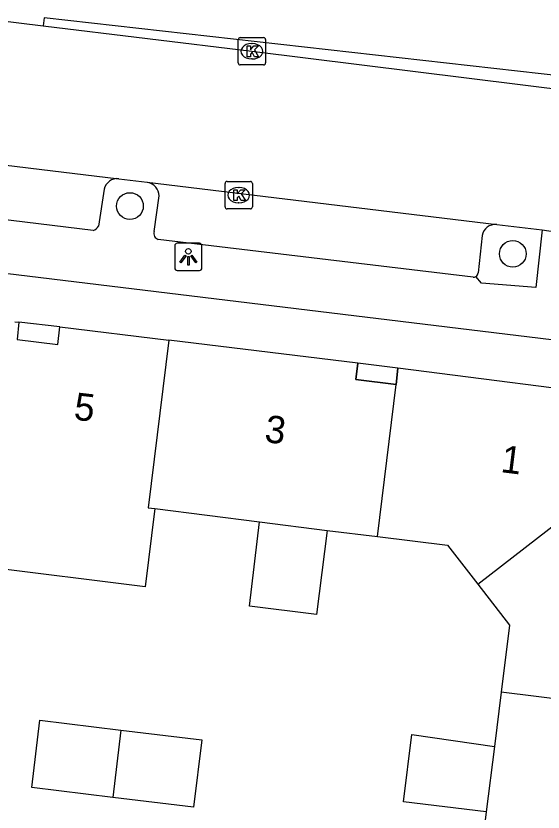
# Model space of a CAD drawing. Extents: x 161696 to 162377, y 380761 to 381673.
# Drawn here: x 162232.72 to 162252.02, y 381491.3 to 381520.43 of the extents above; entities that cross this region are included whole.
import ezdxf

# ---------------------------------------------------------------- set-up
doc = ezdxf.new("R2010")
doc.units = 0
for name, color, linetype in [('IMGEO_Boom', 7, 'Continuous'), ('IMGEO_Groenvoorziening', 7, 'Continuous'), ('IMGEO_Kolk', 7, 'Continuous'), ('IMGEO_Lichtpunt', 7, 'Continuous'), ('IMGEO_Pand', 7, 'Continuous'), ('IMGEO_Pand_nummerreeks', 7, 'Continuous'), ('IMGEO_Pand_overbouw', 7, 'Continuous'), ('IMGEO_Parkeervlak_open', 7, 'Continuous'), ('IMGEO_Rijbaan_lokaal_open', 7, 'Continuous'), ('IMGEO_Voetpad_open', 7, 'Continuous')]:
    doc.layers.add(name, color=color, linetype=linetype)

msp = doc.modelspace()

# ---------------------------------------------------------------- linework, layer by layer
at = {"layer": 'IMGEO_Boom'}
for centre in [(162236.895, 381513.472), (162250.914, 381511.723)]:
    msp.add_circle(centre, 0.489, dxfattribs=at)
at = {"layer": 'IMGEO_Groenvoorziening'}
msp.add_lwpolyline([(162257.132, 381517.27), (162257.154, 381517.723), (162233.752, 381520.356), (162233.715, 381520.067)], dxfattribs=at)
at = {"layer": 'IMGEO_Kolk'}
for p, q in [((162240.861, 381518.707), (162240.861, 381519.559)), ((162240.936, 381519.633), (162241.788, 381519.633)), ((162241.862, 381519.559), (162241.862, 381518.707)), ((162241.349, 381519.413), (162241.374, 381519.413)), ((162241.788, 381518.633), (162240.936, 381518.633)), ((162241.372, 381518.853), (162241.347, 381518.853)), ((162240.377, 381513.444), (162240.377, 381514.296)), ((162240.452, 381514.37), (162241.304, 381514.37)), ((162241.378, 381514.296), (162241.378, 381513.444)), ((162240.865, 381514.15), (162240.89, 381514.15)), ((162241.304, 381513.37), (162240.452, 381513.37)), ((162240.888, 381513.59), (162240.863, 381513.59))]:
    msp.add_line(p, q, dxfattribs=at)
for points in [[(162240.861, 381518.707), (162240.861, 381519.559)], [(162240.936, 381519.633), (162241.788, 381519.633)], [(162241.862, 381519.559), (162241.862, 381518.707)], [(162241.182, 381519.333), (162241.305, 381519.333), (162241.305, 381519.182), (162241.435, 381519.333), (162241.599, 381519.333), (162241.453, 381519.182), (162241.606, 381518.933), (162241.454, 381518.933), (162241.369, 381519.097), (162241.305, 381519.03), (162241.305, 381518.933), (162241.182, 381518.933), (162241.182, 381519.333)], [(162241.788, 381518.633), (162240.936, 381518.633)], [(162240.377, 381513.444), (162240.377, 381514.296)], [(162240.452, 381514.37), (162241.304, 381514.37)], [(162241.378, 381514.296), (162241.378, 381513.444)], [(162240.698, 381514.07), (162240.821, 381514.07), (162240.821, 381513.919), (162240.951, 381514.07), (162241.115, 381514.07), (162240.969, 381513.919), (162241.122, 381513.67), (162240.97, 381513.67), (162240.885, 381513.834), (162240.821, 381513.767), (162240.821, 381513.67), (162240.698, 381513.67), (162240.698, 381514.07)], [(162241.304, 381513.37), (162240.452, 381513.37)]]:
    msp.add_lwpolyline(points, dxfattribs=at)
for centre, start, end in [((162240.938, 381519.557), 91.552, 178.448), ((162240.938, 381519.557), 91.552, 178.448), ((162241.786, 381519.557), 1.552, 88.448), ((162241.786, 381519.557), 1.552, 88.448), ((162240.938, 381518.709), 181.552, 268.448), ((162240.938, 381518.709), 181.552, 268.448), ((162241.786, 381518.709), 271.552, 358.448), ((162241.786, 381518.709), 271.552, 358.448), ((162240.454, 381514.294), 91.552, 178.448), ((162240.454, 381514.294), 91.552, 178.448), ((162241.302, 381514.294), 1.552, 88.448), ((162241.302, 381514.294), 1.552, 88.448), ((162240.454, 381513.446), 181.552, 268.448), ((162240.454, 381513.446), 181.552, 268.448), ((162241.302, 381513.446), 271.552, 358.448), ((162241.302, 381513.446), 271.552, 358.448)]:
    msp.add_arc(centre, 0.0765, start, end, dxfattribs=at)
for centre, major_axis, ratio, start_param, end_param in [((162241.348, 381519.133), (-0.387, 0.002), 0.722429, 4.712389, 7.853982), ((162241.373, 381519.133), (-0.39, 0.002), 0.717154, 1.570796, 4.712389), ((162240.864, 381513.87), (-0.387, 0.002), 0.722429, 4.712389, 7.853982), ((162240.889, 381513.87), (-0.39, 0.002), 0.717154, 1.570796, 4.712389)]:
    msp.add_ellipse(centre, major_axis=major_axis, ratio=ratio, start_param=start_param, end_param=end_param, dxfattribs=at)
at = {"layer": 'IMGEO_Lichtpunt'}
for p, q in [((162238.536, 381512.016), (162238.536, 381511.209)), ((162238.536, 381512.016), (162238.536, 381511.209)), ((162239.438, 381512.111), (162238.63, 381512.111)), ((162239.438, 381512.111), (162238.63, 381512.111)), ((162239.532, 381511.209), (162239.532, 381512.016)), ((162239.532, 381511.209), (162239.532, 381512.016)), ((162238.63, 381511.115), (162239.438, 381511.115)), ((162238.63, 381511.115), (162239.438, 381511.115))]:
    msp.add_line(p, q, dxfattribs=at)
for points in [[(162238.91, 381511.68), (162238.949, 381511.652), (162238.761, 381511.39), (162238.723, 381511.417), (162238.91, 381511.68)], [(162239.012, 381511.632), (162239.059, 381511.632), (162239.059, 381511.31), (162239.012, 381511.31), (162239.012, 381511.632)], [(162239.122, 381511.652), (162239.16, 381511.679), (162239.347, 381511.417), (162239.308, 381511.389), (162239.122, 381511.652)]]:
    msp.add_lwpolyline(points, dxfattribs=at)
msp.add_circle((162239.035, 381511.814), 0.0994, dxfattribs=at)
for centre, start, end in [((162238.63, 381512.016), 90, 180), ((162238.63, 381512.016), 90, 180), ((162239.438, 381512.016), 0, 90), ((162239.438, 381512.016), 0, 90), ((162238.63, 381511.209), 180, 270), ((162238.63, 381511.209), 180, 270), ((162239.438, 381511.209), 270, 0), ((162239.438, 381511.209), 270, 360)]:
    msp.add_arc(centre, 0.0946, start, end, dxfattribs=at)
at = {"layer": 'IMGEO_Pand'}
for points in [[(162232.677, 381509.242), (162232.826, 381509.223), (162232.761, 381508.595), (162234.249, 381508.403), (162234.332, 381509.057), (162238.319, 381508.569)], [(162238.319, 381508.569), (162237.563, 381502.434), (162237.804, 381502.403)], [(162246.644, 381506.946), (162245.164, 381507.128), (162245.236, 381507.724), (162238.319, 381508.569)], [(162256.574, 381505.006), (162255.479, 381506.421), (162246.709, 381507.544), (162246.644, 381506.946)], [(162245.959, 381501.38), (162246.644, 381506.946)], [(162249.635, 381499.636), (162256.574, 381505.006)], [(162237.804, 381502.403), (162237.451, 381499.546), (162231.572, 381500.271)], [(162237.804, 381502.403), (162241.644, 381501.917)], [(162244.114, 381501.607), (162243.731, 381498.531), (162241.27, 381498.838), (162241.644, 381501.917)], [(162241.644, 381501.917), (162244.114, 381501.607)], [(162244.114, 381501.607), (162245.959, 381501.38)], [(162245.959, 381501.38), (162248.53, 381501.064), (162249.635, 381499.636)], [(162249.635, 381499.636), (162250.789, 381498.144), (162250.486, 381495.686)], [(162250.486, 381495.686), (162250.243, 381493.705)], [(162256.602, 381494.939), (162250.486, 381495.686)], [(162236.263, 381491.842), (162233.298, 381492.205), (162233.599, 381494.667), (162236.562, 381494.304)], [(162236.562, 381494.304), (162239.526, 381493.942), (162239.225, 381491.48), (162236.263, 381491.842)], [(162236.562, 381494.304), (162236.263, 381491.842)], [(162249.943, 381491.306), (162246.916, 381491.674), (162247.217, 381494.14), (162250.243, 381493.705)], [(162250.243, 381493.705), (162249.943, 381491.306)], [(162249.943, 381491.306), (162249.453, 381487.278)]]:
    msp.add_lwpolyline(points, dxfattribs=at)
at = {"layer": 'IMGEO_Pand_overbouw'}
for points in [[(162232.826, 381509.223), (162232.761, 381508.595), (162234.249, 381508.403), (162234.332, 381509.057)], [(162245.236, 381507.724), (162245.164, 381507.128), (162246.644, 381506.946), (162246.709, 381507.544)]]:
    msp.add_lwpolyline(points, close=True, dxfattribs=at)
at = {"layer": 'IMGEO_Parkeervlak_open'}
msp.add_lwpolyline([(162249.79, 381512.389), (162249.65, 381511.033)], dxfattribs=at)
for centre, radius, start, end in [((162250.28, 381512.3), 0.498, 84.7, 169.7209), ((162249.458, 381511.061), 0.194, 301.4007, 351.796)]:
    msp.add_arc(centre, radius, start, end, dxfattribs=at)
at = {"layer": 'IMGEO_Rijbaan_lokaal_open'}
for points in [[(162227.968, 381520.768), (162233.715, 381520.067)], [(162233.715, 381520.067), (162241.362, 381519.133), (162253.243, 381517.664), (162254.435, 381517.527)], [(162223.594, 381516.03), (162236.49, 381514.473)], [(162236.49, 381514.473), (162237.52, 381514.342)], [(162237.52, 381514.342), (162250.326, 381512.796)], [(162250.326, 381512.796), (162251.988, 381512.605)], [(162251.988, 381512.605), (162252.562, 381512.516), (162253.796, 381512.383)]]:
    msp.add_lwpolyline(points, dxfattribs=at)
at = {"layer": 'IMGEO_Voetpad_open'}
for points in [[(162147.501, 381521.45), (162147.825, 381521.413), (162158.982, 381519.974), (162159.019, 381519.9), (162259.168, 381507.762), (162258.857, 381504.761)], [(162237.544, 381514.336), (162237.52, 381514.342)], [(162235.544, 381512.573), (162224.021, 381513.981)], [(162235.952, 381514.091), (162235.747, 381512.735)], [(162237.781, 381512.541), (162237.968, 381513.842)], [(162251.988, 381512.605), (162251.763, 381510.487), (162249.775, 381510.653), (162249.559, 381510.895)], [(162249.462, 381510.87), (162237.93, 381512.251)]]:
    msp.add_lwpolyline(points, dxfattribs=at)
for centre, radius, start, end in [((162236.437, 381513.977), 0.499, 83.9465, 166.8058), ((162237.453, 381513.829), 0.515, 1.4509, 79.8281), ((162235.382, 381512.985), 0.443, 291.5279, 325.654), ((162237.993, 381512.466), 0.224, 160.5902, 253.7974), ((162249.464, 381511.061), 0.191, 269.2839, 299.6209)]:
    msp.add_arc(centre, radius, start, end, dxfattribs=at)

# ---------------------------------------------------------------- texts
at = {"layer": 'IMGEO_Pand_nummerreeks'}
for s, rotation, p in [('5', 353.3909, (162234.811, 381505.664)), ('3', 352.9456, (162241.797, 381504.845)), ('1', 352.8031, (162250.443, 381503.743))]:
    msp.add_text(s, height=1, rotation=rotation, dxfattribs=at).set_placement(p)

doc.saveas('drawing.dxf')
